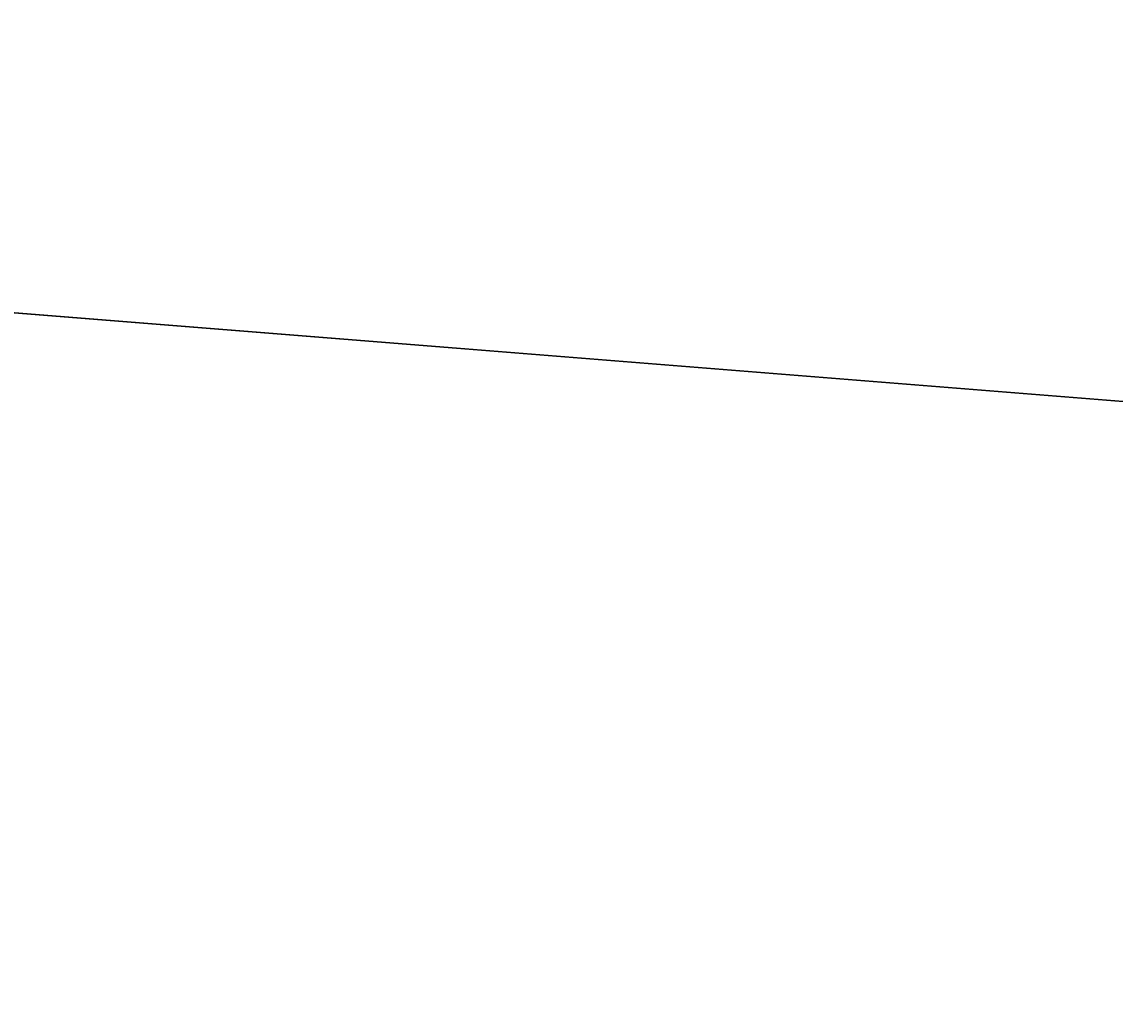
# Model space of a CAD drawing. Extents: x 1131015 to 1136271, y 133453 to 174329.
# Drawn here: x 1132332.008 to 1132333.133, y 159679.929 to 159680.925 of the extents above; entities that cross this region are included whole.
import ezdxf

# ---------------------------------------------------------------- set-up
doc = ezdxf.new("R2010")
doc.units = 0
for name, color, linetype in [('DESIGN - EARTHWORK - Shapes', 7, 'Continuous'), ('DESIGN - PUBLIC HEARING - Shapes', 7, 'Continuous'), ('DESIGN - TYPICAL - Finished Grade and Subgrade', 7, 'Continuous')]:
    doc.layers.add(name, color=color, linetype=linetype)

msp = doc.modelspace()

# ---------------------------------------------------------------- linework, layer by layer
at = {"layer": 'DESIGN - EARTHWORK - Shapes'}
for points in [[(1132370.105, 159679.4501), (1132366.4043, 159677.6227), (1132362.1862, 159678.5494), (1132358.7409, 159679.6208), (1132356.3018, 159679.7313), (1132354.4417, 159679.9612), (1132354.4417, 159680.2112), (1132352.2424, 159680.4006), (1132345.8885, 159680.9622), (1132340.4556, 159681.2351), (1132337.624, 159681.3773), (1132336.2607, 159681.4184), (1132336.2607, 159681.1684), (1132329.4034, 159680.9075), (1132328.7729, 159680.8833), (1132332.4556, 159680.5887), (1132340.4556, 159679.9487), (1132348.4556, 159679.3087), (1132352.4556, 159678.9887), (1132356.4556, 159678.6687), (1132358.4556, 159678.5087), (1132366.3968, 159676.5234), (1132370.4556, 159675.5087)], [(1132370.105, 159679.4501), (1132366.4043, 159677.6227), (1132362.1862, 159678.5494), (1132358.7409, 159679.6208), (1132356.3018, 159679.7313), (1132354.4417, 159679.9612), (1132354.4417, 159680.2112), (1132352.2424, 159680.4006), (1132345.8885, 159680.9622), (1132340.4556, 159681.2351), (1132337.624, 159681.3773), (1132336.2607, 159681.4184), (1132336.2607, 159681.1684), (1132329.4034, 159680.9075), (1132328.7729, 159680.8833), (1132332.4556, 159680.5887), (1132340.4556, 159679.9487), (1132348.4556, 159679.3087), (1132352.4556, 159678.9887), (1132356.4556, 159678.6687), (1132358.4556, 159678.5087), (1132366.3968, 159676.5234), (1132370.4556, 159675.5087)], [(1132370.4556, 159675.5087), (1132366.3968, 159676.5234), (1132358.4556, 159678.5087), (1132356.4556, 159678.6687), (1132352.4556, 159678.9887), (1132348.4556, 159679.3087), (1132340.4556, 159679.9487), (1132332.4556, 159680.5887), (1132328.7729, 159680.8833), (1132329.4034, 159680.9075), (1132336.2607, 159681.1684), (1132336.2607, 159681.4184), (1132337.624, 159681.3773), (1132340.4556, 159681.2351), (1132345.8885, 159680.9622), (1132352.2424, 159680.4006), (1132354.4417, 159680.2112), (1132354.4417, 159679.9612), (1132356.3018, 159679.7313), (1132358.7409, 159679.6208), (1132362.1862, 159678.5494), (1132366.4043, 159677.6227), (1132370.105, 159679.4501)], [(1132370.105, 159679.4501), (1132366.4043, 159677.6227), (1132362.1862, 159678.5494), (1132358.7409, 159679.6208), (1132356.3018, 159679.7313), (1132354.4417, 159679.9612), (1132354.4417, 159680.2112), (1132352.2424, 159680.4006), (1132345.8885, 159680.9622), (1132340.4556, 159681.2351), (1132337.624, 159681.3773), (1132336.2607, 159681.4184), (1132336.2607, 159681.1684), (1132329.4034, 159680.9075), (1132328.7729, 159680.8833), (1132332.4556, 159680.5887), (1132340.4556, 159679.9487), (1132348.4556, 159679.3087), (1132352.4556, 159678.9887), (1132356.4556, 159678.6687), (1132358.4556, 159678.5087), (1132366.3968, 159676.5234), (1132370.4556, 159675.5087)], [(1132370.105, 159679.4501), (1132366.4043, 159677.6227), (1132362.1862, 159678.5494), (1132358.7409, 159679.6208), (1132356.3018, 159679.7313), (1132354.4417, 159679.9612), (1132354.4417, 159680.2112), (1132352.2424, 159680.4006), (1132345.8885, 159680.9622), (1132340.4556, 159681.2351), (1132337.624, 159681.3773), (1132336.2607, 159681.4184), (1132336.2607, 159681.1684), (1132329.4034, 159680.9075), (1132328.7729, 159680.8833), (1132332.4556, 159680.5887), (1132340.4556, 159679.9487), (1132348.4556, 159679.3087), (1132352.4556, 159678.9887), (1132356.4556, 159678.6687), (1132358.4556, 159678.5087), (1132366.3968, 159676.5234), (1132370.4556, 159675.5087)], [(1132370.105, 159679.4501), (1132366.4043, 159677.6227), (1132362.1862, 159678.5494), (1132358.7409, 159679.6208), (1132356.3018, 159679.7313), (1132354.4417, 159679.9612), (1132354.4417, 159680.2112), (1132352.2424, 159680.4006), (1132345.8885, 159680.9622), (1132340.4556, 159681.2351), (1132337.624, 159681.3773), (1132336.2607, 159681.4184), (1132336.2607, 159681.1684), (1132329.4034, 159680.9075), (1132328.7729, 159680.8833), (1132332.4556, 159680.5887), (1132340.4556, 159679.9487), (1132348.4556, 159679.3087), (1132352.4556, 159678.9887), (1132356.4556, 159678.6687), (1132358.4556, 159678.5087), (1132366.3968, 159676.5234), (1132370.4556, 159675.5087)], [(1132370.105, 159679.4501), (1132366.4043, 159677.6227), (1132362.1862, 159678.5494), (1132358.7409, 159679.6208), (1132356.3018, 159679.7313), (1132354.4417, 159679.9612), (1132354.4417, 159680.2112), (1132352.2424, 159680.4006), (1132345.8885, 159680.9622), (1132340.4556, 159681.2351), (1132337.624, 159681.3773), (1132336.2607, 159681.4184), (1132336.2607, 159681.1684), (1132329.4034, 159680.9075), (1132328.7729, 159680.8833), (1132332.4556, 159680.5887), (1132340.4556, 159679.9487), (1132348.4556, 159679.3087), (1132352.4556, 159678.9887), (1132356.4556, 159678.6687), (1132358.4556, 159678.5087), (1132366.3968, 159676.5234), (1132370.4556, 159675.5087)], [(1132370.105, 159679.4501), (1132366.4043, 159677.6227), (1132362.1862, 159678.5494), (1132358.7409, 159679.6208), (1132356.3018, 159679.7313), (1132354.4417, 159679.9612), (1132354.4417, 159680.2112), (1132352.2424, 159680.4006), (1132345.8885, 159680.9622), (1132340.4556, 159681.2351), (1132337.624, 159681.3773), (1132336.2607, 159681.4184), (1132336.2607, 159681.1684), (1132329.4034, 159680.9075), (1132328.7729, 159680.8833), (1132332.4556, 159680.5887), (1132340.4556, 159679.9487), (1132348.4556, 159679.3087), (1132352.4556, 159678.9887), (1132356.4556, 159678.6687), (1132358.4556, 159678.5087), (1132366.3968, 159676.5234), (1132370.4556, 159675.5087)], [(1132370.105, 159679.4501), (1132366.4043, 159677.6227), (1132362.1862, 159678.5494), (1132358.7409, 159679.6208), (1132356.3018, 159679.7313), (1132354.4417, 159679.9612), (1132354.4417, 159680.2112), (1132352.2424, 159680.4006), (1132345.8885, 159680.9622), (1132340.4556, 159681.2351), (1132337.624, 159681.3773), (1132336.2607, 159681.4184), (1132336.2607, 159681.1684), (1132329.4034, 159680.9075), (1132328.7729, 159680.8833), (1132332.4556, 159680.5887), (1132340.4556, 159679.9487), (1132348.4556, 159679.3087), (1132352.4556, 159678.9887), (1132356.4556, 159678.6687), (1132358.4556, 159678.5087), (1132366.3968, 159676.5234), (1132370.4556, 159675.5087)], [(1132370.4556, 159675.5087), (1132366.3968, 159676.5234), (1132358.4556, 159678.5087), (1132356.4556, 159678.6687), (1132352.4556, 159678.9887), (1132348.4556, 159679.3087), (1132340.4556, 159679.9487), (1132332.4556, 159680.5887), (1132328.7729, 159680.8833), (1132329.4034, 159680.9075), (1132336.2607, 159681.1684), (1132336.2607, 159681.4184), (1132337.624, 159681.3773), (1132340.4556, 159681.2351), (1132345.8885, 159680.9622), (1132352.2424, 159680.4006), (1132354.4417, 159680.2112), (1132354.4417, 159679.9612), (1132356.3018, 159679.7313), (1132358.7409, 159679.6208), (1132362.1862, 159678.5494), (1132366.4043, 159677.6227), (1132370.105, 159679.4501)], [(1132370.4556, 159675.5087), (1132366.3968, 159676.5234), (1132358.4556, 159678.5087), (1132356.4556, 159678.6687), (1132352.4556, 159678.9887), (1132348.4556, 159679.3087), (1132340.4556, 159679.9487), (1132332.4556, 159680.5887), (1132328.7729, 159680.8833), (1132329.4034, 159680.9075), (1132336.2607, 159681.1684), (1132336.2607, 159681.4184), (1132337.624, 159681.3773), (1132340.4556, 159681.2351), (1132345.8885, 159680.9622), (1132352.2424, 159680.4006), (1132354.4417, 159680.2112), (1132354.4417, 159679.9612), (1132356.3018, 159679.7313), (1132358.7409, 159679.6208), (1132362.1862, 159678.5494), (1132366.4043, 159677.6227), (1132370.105, 159679.4501)], [(1132370.4556, 159675.5087), (1132366.3968, 159676.5234), (1132358.4556, 159678.5087), (1132356.4556, 159678.6687), (1132352.4556, 159678.9887), (1132348.4556, 159679.3087), (1132340.4556, 159679.9487), (1132332.4556, 159680.5887), (1132328.7729, 159680.8833), (1132329.4034, 159680.9075), (1132336.2607, 159681.1684), (1132336.2607, 159681.4184), (1132337.624, 159681.3773), (1132340.4556, 159681.2351), (1132345.8885, 159680.9622), (1132352.2424, 159680.4006), (1132354.4417, 159680.2112), (1132354.4417, 159679.9612), (1132356.3018, 159679.7313), (1132358.7409, 159679.6208), (1132362.1862, 159678.5494), (1132366.4043, 159677.6227), (1132370.105, 159679.4501)], [(1132370.4556, 159675.5087), (1132366.3968, 159676.5234), (1132358.4556, 159678.5087), (1132356.4556, 159678.6687), (1132352.4556, 159678.9887), (1132348.4556, 159679.3087), (1132340.4556, 159679.9487), (1132332.4556, 159680.5887), (1132328.7729, 159680.8833), (1132329.4034, 159680.9075), (1132336.2607, 159681.1684), (1132336.2607, 159681.4184), (1132337.624, 159681.3773), (1132340.4556, 159681.2351), (1132345.8885, 159680.9622), (1132352.2424, 159680.4006), (1132354.4417, 159680.2112), (1132354.4417, 159679.9612), (1132356.3018, 159679.7313), (1132358.7409, 159679.6208), (1132362.1862, 159678.5494), (1132366.4043, 159677.6227), (1132370.105, 159679.4501)], [(1132370.4556, 159675.5087), (1132366.3968, 159676.5234), (1132358.4556, 159678.5087), (1132356.4556, 159678.6687), (1132352.4556, 159678.9887), (1132348.4556, 159679.3087), (1132340.4556, 159679.9487), (1132332.4556, 159680.5887), (1132328.7729, 159680.8833), (1132329.4034, 159680.9075), (1132336.2607, 159681.1684), (1132336.2607, 159681.4184), (1132337.624, 159681.3773), (1132340.4556, 159681.2351), (1132345.8885, 159680.9622), (1132352.2424, 159680.4006), (1132354.4417, 159680.2112), (1132354.4417, 159679.9612), (1132356.3018, 159679.7313), (1132358.7409, 159679.6208), (1132362.1862, 159678.5494), (1132366.4043, 159677.6227), (1132370.105, 159679.4501)], [(1132370.4556, 159675.5087), (1132366.3968, 159676.5234), (1132358.4556, 159678.5087), (1132356.4556, 159678.6687), (1132352.4556, 159678.9887), (1132348.4556, 159679.3087), (1132340.4556, 159679.9487), (1132332.4556, 159680.5887), (1132328.7729, 159680.8833), (1132329.4034, 159680.9075), (1132336.2607, 159681.1684), (1132336.2607, 159681.4184), (1132337.624, 159681.3773), (1132340.4556, 159681.2351), (1132345.8885, 159680.9622), (1132352.2424, 159680.4006), (1132354.4417, 159680.2112), (1132354.4417, 159679.9612), (1132356.3018, 159679.7313), (1132358.7409, 159679.6208), (1132362.1862, 159678.5494), (1132366.4043, 159677.6227), (1132370.105, 159679.4501)], [(1132370.4556, 159675.5087), (1132366.3968, 159676.5234), (1132358.4556, 159678.5087), (1132356.4556, 159678.6687), (1132352.4556, 159678.9887), (1132348.4556, 159679.3087), (1132340.4556, 159679.9487), (1132332.4556, 159680.5887), (1132328.7729, 159680.8833), (1132329.4034, 159680.9075), (1132336.2607, 159681.1684), (1132336.2607, 159681.4184), (1132337.624, 159681.3773), (1132340.4556, 159681.2351), (1132345.8885, 159680.9622), (1132352.2424, 159680.4006), (1132354.4417, 159680.2112), (1132354.4417, 159679.9612), (1132356.3018, 159679.7313), (1132358.7409, 159679.6208), (1132362.1862, 159678.5494), (1132366.4043, 159677.6227), (1132370.105, 159679.4501)], [(1132370.4556, 159675.5087), (1132366.3968, 159676.5234), (1132358.4556, 159678.5087), (1132356.4556, 159678.6687), (1132352.4556, 159678.9887), (1132348.4556, 159679.3087), (1132340.4556, 159679.9487), (1132332.4556, 159680.5887), (1132328.7729, 159680.8833), (1132329.4034, 159680.9075), (1132336.2607, 159681.1684), (1132336.2607, 159681.4184), (1132337.624, 159681.3773), (1132340.4556, 159681.2351), (1132345.8885, 159680.9622), (1132352.2424, 159680.4006), (1132354.4417, 159680.2112), (1132354.4417, 159679.9612), (1132356.3018, 159679.7313), (1132358.7409, 159679.6208), (1132362.1862, 159678.5494), (1132366.4043, 159677.6227), (1132370.105, 159679.4501)], [(1132370.4556, 159675.5087), (1132366.3968, 159676.5234), (1132358.4556, 159678.5087), (1132356.4556, 159678.6687), (1132352.4556, 159678.9887), (1132348.4556, 159679.3087), (1132340.4556, 159679.9487), (1132332.4556, 159680.5887), (1132328.7729, 159680.8833), (1132329.4034, 159680.9075), (1132336.2607, 159681.1684), (1132336.2607, 159681.4184), (1132337.624, 159681.3773), (1132340.4556, 159681.2351), (1132345.8885, 159680.9622), (1132352.2424, 159680.4006), (1132354.4417, 159680.2112), (1132354.4417, 159679.9612), (1132356.3018, 159679.7313), (1132358.7409, 159679.6208), (1132362.1862, 159678.5494), (1132366.4043, 159677.6227), (1132370.105, 159679.4501)]]:
    msp.add_lwpolyline(points, dxfattribs=at)
for points in [[(1132340.4556, 159678.5987), (1132332.4556, 159679.2387), (1132328.4556, 159679.5587), (1132324.4556, 159679.5187), (1132322.4556, 159679.4987), (1132320.4232, 159679.4784), (1132314.1289, 159679.4154), (1132316.9441, 159680.1192), (1132320.2444, 159680.5567), (1132328.7729, 159680.8833), (1132332.4556, 159680.5887), (1132340.4556, 159679.9487), (1132348.4556, 159679.3087), (1132352.4556, 159678.9887), (1132356.4556, 159678.6687), (1132358.4556, 159678.5087), (1132366.3968, 159676.5234), (1132358.4556, 159677.1587), (1132356.4556, 159677.3187), (1132352.4556, 159677.6387), (1132348.4556, 159677.9587)], [(1132332.4556, 159680.5887), (1132340.4556, 159679.9487), (1132348.4556, 159679.3087), (1132352.4556, 159678.9887), (1132356.4556, 159678.6687), (1132358.4556, 159678.5087), (1132366.3968, 159676.5234), (1132358.4556, 159677.1587), (1132356.4556, 159677.3187), (1132352.4556, 159677.6387), (1132348.4556, 159677.9587), (1132340.4556, 159678.5987), (1132332.4556, 159679.2387), (1132328.4556, 159679.5587), (1132324.4556, 159679.5187), (1132322.4556, 159679.4987), (1132320.4232, 159679.4784), (1132314.1289, 159679.4154), (1132316.9441, 159680.1192), (1132320.2444, 159680.5567), (1132328.7729, 159680.8833)], [(1132322.4556, 159679.4987), (1132320.4232, 159679.4784), (1132314.1289, 159679.4154), (1132316.9441, 159680.1192), (1132320.2444, 159680.5567), (1132328.7729, 159680.8833), (1132332.4556, 159680.5887), (1132340.4556, 159679.9487), (1132348.4556, 159679.3087), (1132352.4556, 159678.9887), (1132356.4556, 159678.6687), (1132358.4556, 159678.5087), (1132366.3968, 159676.5234), (1132358.4556, 159677.1587), (1132356.4556, 159677.3187), (1132352.4556, 159677.6387), (1132348.4556, 159677.9587), (1132340.4556, 159678.5987), (1132332.4556, 159679.2387), (1132328.4556, 159679.5587), (1132324.4556, 159679.5187)], [(1132340.4556, 159679.9487), (1132348.4556, 159679.3087), (1132352.4556, 159678.9887), (1132356.4556, 159678.6687), (1132358.4556, 159678.5087), (1132366.3968, 159676.5234), (1132358.4556, 159677.1587), (1132356.4556, 159677.3187), (1132352.4556, 159677.6387), (1132348.4556, 159677.9587), (1132340.4556, 159678.5987), (1132332.4556, 159679.2387), (1132328.4556, 159679.5587), (1132324.4556, 159679.5187), (1132322.4556, 159679.4987), (1132320.4232, 159679.4784), (1132314.1289, 159679.4154), (1132316.9441, 159680.1192), (1132320.2444, 159680.5567), (1132328.7729, 159680.8833), (1132332.4556, 159680.5887)], [(1132328.4556, 159679.5587), (1132324.4556, 159679.5187), (1132322.4556, 159679.4987), (1132320.4232, 159679.4784), (1132314.1289, 159679.4154), (1132316.9441, 159680.1192), (1132320.2444, 159680.5567), (1132328.7729, 159680.8833), (1132332.4556, 159680.5887), (1132340.4556, 159679.9487), (1132348.4556, 159679.3087), (1132352.4556, 159678.9887), (1132356.4556, 159678.6687), (1132358.4556, 159678.5087), (1132366.3968, 159676.5234), (1132358.4556, 159677.1587), (1132356.4556, 159677.3187), (1132352.4556, 159677.6387), (1132348.4556, 159677.9587), (1132340.4556, 159678.5987), (1132332.4556, 159679.2387)], [(1132340.4556, 159678.5987), (1132348.4556, 159677.9587), (1132352.4556, 159677.6387), (1132356.4556, 159677.3187), (1132358.4556, 159677.1587), (1132366.3968, 159676.5234), (1132358.4556, 159678.5087), (1132356.4556, 159678.6687), (1132352.4556, 159678.9887), (1132348.4556, 159679.3087), (1132340.4556, 159679.9487), (1132332.4556, 159680.5887), (1132328.7729, 159680.8833), (1132320.2444, 159680.5567), (1132316.9441, 159680.1192), (1132314.1289, 159679.4154), (1132320.4232, 159679.4784), (1132322.4556, 159679.4987), (1132324.4556, 159679.5187), (1132328.4556, 159679.5587), (1132332.4556, 159679.2387)], [(1132356.4556, 159677.3187), (1132358.4556, 159677.1587), (1132366.3968, 159676.5234), (1132358.4556, 159678.5087), (1132356.4556, 159678.6687), (1132352.4556, 159678.9887), (1132348.4556, 159679.3087), (1132340.4556, 159679.9487), (1132332.4556, 159680.5887), (1132328.7729, 159680.8833), (1132320.2444, 159680.5567), (1132316.9441, 159680.1192), (1132314.1289, 159679.4154), (1132320.4232, 159679.4784), (1132322.4556, 159679.4987), (1132324.4556, 159679.5187), (1132328.4556, 159679.5587), (1132332.4556, 159679.2387), (1132340.4556, 159678.5987), (1132348.4556, 159677.9587), (1132352.4556, 159677.6387)], [(1132320.4232, 159679.4784), (1132314.1289, 159679.4154), (1132316.9441, 159680.1192), (1132320.2444, 159680.5567), (1132328.7729, 159680.8833), (1132332.4556, 159680.5887), (1132340.4556, 159679.9487), (1132348.4556, 159679.3087), (1132352.4556, 159678.9887), (1132356.4556, 159678.6687), (1132358.4556, 159678.5087), (1132366.3968, 159676.5234), (1132358.4556, 159677.1587), (1132356.4556, 159677.3187), (1132352.4556, 159677.6387), (1132348.4556, 159677.9587), (1132340.4556, 159678.5987), (1132332.4556, 159679.2387), (1132328.4556, 159679.5587), (1132324.4556, 159679.5187), (1132322.4556, 159679.4987)], [(1132356.4556, 159677.3187), (1132358.4556, 159677.1587), (1132366.3968, 159676.5234), (1132358.4556, 159678.5087), (1132356.4556, 159678.6687), (1132352.4556, 159678.9887), (1132348.4556, 159679.3087), (1132340.4556, 159679.9487), (1132332.4556, 159680.5887), (1132328.7729, 159680.8833), (1132320.2444, 159680.5567), (1132316.9441, 159680.1192), (1132314.1289, 159679.4154), (1132320.4232, 159679.4784), (1132322.4556, 159679.4987), (1132324.4556, 159679.5187), (1132328.4556, 159679.5587), (1132332.4556, 159679.2387), (1132340.4556, 159678.5987), (1132348.4556, 159677.9587), (1132352.4556, 159677.6387)], [(1132356.4556, 159677.3187), (1132358.4556, 159677.1587), (1132366.3968, 159676.5234), (1132358.4556, 159678.5087), (1132356.4556, 159678.6687), (1132352.4556, 159678.9887), (1132348.4556, 159679.3087), (1132340.4556, 159679.9487), (1132332.4556, 159680.5887), (1132328.7729, 159680.8833), (1132320.2444, 159680.5567), (1132316.9441, 159680.1192), (1132314.1289, 159679.4154), (1132320.4232, 159679.4784), (1132322.4556, 159679.4987), (1132324.4556, 159679.5187), (1132328.4556, 159679.5587), (1132332.4556, 159679.2387), (1132340.4556, 159678.5987), (1132348.4556, 159677.9587), (1132352.4556, 159677.6387)], [(1132356.4556, 159677.3187), (1132358.4556, 159677.1587), (1132366.3968, 159676.5234), (1132358.4556, 159678.5087), (1132356.4556, 159678.6687), (1132352.4556, 159678.9887), (1132348.4556, 159679.3087), (1132340.4556, 159679.9487), (1132332.4556, 159680.5887), (1132328.7729, 159680.8833), (1132320.2444, 159680.5567), (1132316.9441, 159680.1192), (1132314.1289, 159679.4154), (1132320.4232, 159679.4784), (1132322.4556, 159679.4987), (1132324.4556, 159679.5187), (1132328.4556, 159679.5587), (1132332.4556, 159679.2387), (1132340.4556, 159678.5987), (1132348.4556, 159677.9587), (1132352.4556, 159677.6387)], [(1132316.9441, 159680.1192), (1132314.1289, 159679.4154), (1132320.4232, 159679.4784), (1132322.4556, 159679.4987), (1132324.4556, 159679.5187), (1132328.4556, 159679.5587), (1132332.4556, 159679.2387), (1132340.4556, 159678.5987), (1132348.4556, 159677.9587), (1132352.4556, 159677.6387), (1132356.4556, 159677.3187), (1132358.4556, 159677.1587), (1132366.3968, 159676.5234), (1132358.4556, 159678.5087), (1132356.4556, 159678.6687), (1132352.4556, 159678.9887), (1132348.4556, 159679.3087), (1132340.4556, 159679.9487), (1132332.4556, 159680.5887), (1132328.7729, 159680.8833), (1132320.2444, 159680.5567)], [(1132356.4556, 159677.3187), (1132358.4556, 159677.1587), (1132366.3968, 159676.5234), (1132358.4556, 159678.5087), (1132356.4556, 159678.6687), (1132352.4556, 159678.9887), (1132348.4556, 159679.3087), (1132340.4556, 159679.9487), (1132332.4556, 159680.5887), (1132328.7729, 159680.8833), (1132320.2444, 159680.5567), (1132316.9441, 159680.1192), (1132314.1289, 159679.4154), (1132320.4232, 159679.4784), (1132322.4556, 159679.4987), (1132324.4556, 159679.5187), (1132328.4556, 159679.5587), (1132332.4556, 159679.2387), (1132340.4556, 159678.5987), (1132348.4556, 159677.9587), (1132352.4556, 159677.6387)], [(1132356.4556, 159677.3187), (1132358.4556, 159677.1587), (1132366.3968, 159676.5234), (1132358.4556, 159678.5087), (1132356.4556, 159678.6687), (1132352.4556, 159678.9887), (1132348.4556, 159679.3087), (1132340.4556, 159679.9487), (1132332.4556, 159680.5887), (1132328.7729, 159680.8833), (1132320.2444, 159680.5567), (1132316.9441, 159680.1192), (1132314.1289, 159679.4154), (1132320.4232, 159679.4784), (1132322.4556, 159679.4987), (1132324.4556, 159679.5187), (1132328.4556, 159679.5587), (1132332.4556, 159679.2387), (1132340.4556, 159678.5987), (1132348.4556, 159677.9587), (1132352.4556, 159677.6387)], [(1132356.4556, 159677.3187), (1132358.4556, 159677.1587), (1132366.3968, 159676.5234), (1132358.4556, 159678.5087), (1132356.4556, 159678.6687), (1132352.4556, 159678.9887), (1132348.4556, 159679.3087), (1132340.4556, 159679.9487), (1132332.4556, 159680.5887), (1132328.7729, 159680.8833), (1132320.2444, 159680.5567), (1132316.9441, 159680.1192), (1132314.1289, 159679.4154), (1132320.4232, 159679.4784), (1132322.4556, 159679.4987), (1132324.4556, 159679.5187), (1132328.4556, 159679.5587), (1132332.4556, 159679.2387), (1132340.4556, 159678.5987), (1132348.4556, 159677.9587), (1132352.4556, 159677.6387)], [(1132356.4556, 159677.3187), (1132358.4556, 159677.1587), (1132366.3968, 159676.5234), (1132358.4556, 159678.5087), (1132356.4556, 159678.6687), (1132352.4556, 159678.9887), (1132348.4556, 159679.3087), (1132340.4556, 159679.9487), (1132332.4556, 159680.5887), (1132328.7729, 159680.8833), (1132320.2444, 159680.5567), (1132316.9441, 159680.1192), (1132314.1289, 159679.4154), (1132320.4232, 159679.4784), (1132322.4556, 159679.4987), (1132324.4556, 159679.5187), (1132328.4556, 159679.5587), (1132332.4556, 159679.2387), (1132340.4556, 159678.5987), (1132348.4556, 159677.9587), (1132352.4556, 159677.6387)], [(1132356.4556, 159677.3187), (1132358.4556, 159677.1587), (1132366.3968, 159676.5234), (1132358.4556, 159678.5087), (1132356.4556, 159678.6687), (1132352.4556, 159678.9887), (1132348.4556, 159679.3087), (1132340.4556, 159679.9487), (1132332.4556, 159680.5887), (1132328.7729, 159680.8833), (1132320.2444, 159680.5567), (1132316.9441, 159680.1192), (1132314.1289, 159679.4154), (1132320.4232, 159679.4784), (1132322.4556, 159679.4987), (1132324.4556, 159679.5187), (1132328.4556, 159679.5587), (1132332.4556, 159679.2387), (1132340.4556, 159678.5987), (1132348.4556, 159677.9587), (1132352.4556, 159677.6387)], [(1132320.4232, 159679.4784), (1132314.1289, 159679.4154), (1132316.9441, 159680.1192), (1132320.2444, 159680.5567), (1132328.7729, 159680.8833), (1132332.4556, 159680.5887), (1132340.4556, 159679.9487), (1132348.4556, 159679.3087), (1132352.4556, 159678.9887), (1132356.4556, 159678.6687), (1132358.4556, 159678.5087), (1132366.3968, 159676.5234), (1132358.4556, 159677.1587), (1132356.4556, 159677.3187), (1132352.4556, 159677.6387), (1132348.4556, 159677.9587), (1132340.4556, 159678.5987), (1132332.4556, 159679.2387), (1132328.4556, 159679.5587), (1132324.4556, 159679.5187), (1132322.4556, 159679.4987)]]:
    msp.add_lwpolyline(points, close=True, dxfattribs=at)
at = {"layer": 'DESIGN - PUBLIC HEARING - Shapes'}
msp.add_line((1132340.4556, 159679.9487), (1132328.4556, 159680.9087), dxfattribs=at)
msp.add_line((1132340.4556, 159679.9487), (1132328.4556, 159680.9087), dxfattribs=at)
msp.add_line((1132340.4556, 159679.9487), (1132328.4556, 159680.9087), dxfattribs=at)
msp.add_line((1132340.4556, 159679.9487), (1132328.4556, 159680.9087), dxfattribs=at)
msp.add_line((1132340.4556, 159679.9487), (1132328.4556, 159680.9087), dxfattribs=at)
at = {"layer": 'DESIGN - TYPICAL - Finished Grade and Subgrade'}
for q in [(1132328.4556, 159680.9087), (1132340.4556, 159679.9487)]:
    msp.add_line((1132332.4556, 159680.5887), q, dxfattribs=at)

doc.saveas('drawing.dxf')
